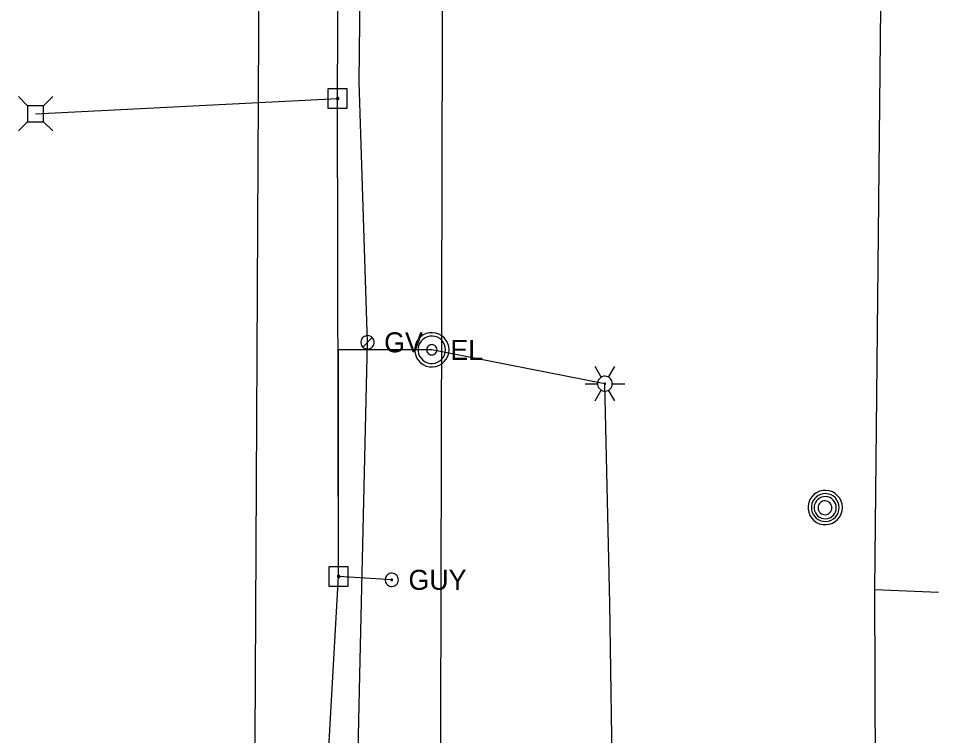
# Model space of a CAD drawing. Extents: x 596028 to 606371, y 330010 to 403088.
# Drawn here: x 601988 to 602165, y 366967.8 to 367105.7 of the extents above; entities that cross this region are included whole.
import ezdxf

# ---------------------------------------------------------------- set-up
doc = ezdxf.new("R2010")
doc.units = 0
for name, color, linetype in [('E_LTG', 7, 'Continuous'), ('E_LTG_CID', 7, 'Continuous'), ('E_UTL_AG_Bold', 7, 'Continuous'), ('E_UTL_E', 7, 'Continuous'), ('E_UTL_E_UG', 7, 'Continuous'), ('E_UTL_EGuyPole', 7, 'Continuous'), ('E_UTL_EGuyWire', 7, 'Continuous'), ('E_UTL_EPowerPole', 7, 'Continuous'), ('E_UTL_G', 7, 'Continuous'), ('E_UTL_G_UG', 7, 'Continuous'), ('E_UTL_MH', 7, 'Continuous'), ('E_UTL_Overhead', 7, 'Continuous'), ('E_UTL_T_UG', 7, 'Continuous'), ('E_UTL_W_UG', 7, 'Continuous')]:
    doc.layers.add(name, color=color, linetype=linetype)

msp = doc.modelspace()

# ---------------------------------------------------------------- linework, layer by layer
at = {"layer": 'E_LTG'}
for points in [[(602100.12, 367036.71), (602098.93, 367038.77)], [(602101.55, 367036.71), (602102.74, 367038.77)], [(602102.26, 367035.47), (602102.24, 367035.74), (602102.16, 367036), (602102.03, 367036.24), (602101.87, 367036.46), (602101.66, 367036.64), (602101.43, 367036.77), (602101.17, 367036.86), (602100.9, 367036.9), (602100.63, 367036.89), (602100.37, 367036.82), (602100.12, 367036.71), (602099.9, 367036.55), (602099.71, 367036.36), (602099.56, 367036.13), (602099.46, 367035.87), (602099.41, 367035.61), (602099.41, 367035.34), (602099.46, 367035.07), (602099.56, 367034.82), (602099.71, 367034.59), (602099.9, 367034.39), (602100.12, 367034.23), (602100.37, 367034.12), (602100.63, 367034.06), (602100.9, 367034.04), (602101.17, 367034.08), (602101.43, 367034.17), (602101.66, 367034.31), (602101.87, 367034.49), (602102.03, 367034.7), (602102.16, 367034.94), (602102.24, 367035.2), (602102.26, 367035.47)], [(602102.26, 367035.47), (602102.24, 367035.74), (602102.16, 367036), (602102.03, 367036.24), (602101.87, 367036.46), (602101.66, 367036.64), (602101.43, 367036.77), (602101.17, 367036.86), (602100.9, 367036.9), (602100.63, 367036.89), (602100.37, 367036.82), (602100.12, 367036.71), (602099.9, 367036.55), (602099.71, 367036.36), (602099.56, 367036.13), (602099.46, 367035.87), (602099.41, 367035.61), (602099.41, 367035.34), (602099.46, 367035.07), (602099.56, 367034.82), (602099.71, 367034.59), (602099.9, 367034.39), (602100.12, 367034.23), (602100.37, 367034.12), (602100.63, 367034.06), (602100.9, 367034.04), (602101.17, 367034.08), (602101.43, 367034.17), (602101.66, 367034.31), (602101.87, 367034.49), (602102.03, 367034.7), (602102.16, 367034.94), (602102.24, 367035.2), (602102.26, 367035.47)], [(602102.26, 367035.47), (602102.24, 367035.74), (602102.16, 367036), (602102.03, 367036.24), (602101.87, 367036.46), (602101.66, 367036.64), (602101.43, 367036.77), (602101.17, 367036.86), (602100.9, 367036.9), (602100.63, 367036.89), (602100.37, 367036.82), (602100.12, 367036.71), (602099.9, 367036.55), (602099.71, 367036.36), (602099.56, 367036.13), (602099.46, 367035.87), (602099.41, 367035.61), (602099.41, 367035.34), (602099.46, 367035.07), (602099.56, 367034.82), (602099.71, 367034.59), (602099.9, 367034.39), (602100.12, 367034.23), (602100.37, 367034.12), (602100.63, 367034.06), (602100.9, 367034.04), (602101.17, 367034.08), (602101.43, 367034.17), (602101.66, 367034.31), (602101.87, 367034.49), (602102.03, 367034.7), (602102.16, 367034.94), (602102.24, 367035.2), (602102.26, 367035.47)], [(602097.02, 367035.47), (602099.4, 367035.47)], [(602100.95, 367035.47), (602100.95, 367035.49), (602100.94, 367035.52), (602100.93, 367035.54), (602100.92, 367035.55), (602100.9, 367035.57), (602100.88, 367035.58), (602100.86, 367035.59), (602100.84, 367035.59), (602100.82, 367035.59), (602100.79, 367035.58), (602100.77, 367035.58), (602100.75, 367035.56), (602100.74, 367035.55), (602100.73, 367035.53), (602100.72, 367035.51), (602100.71, 367035.48), (602100.71, 367035.46), (602100.72, 367035.44), (602100.73, 367035.42), (602100.74, 367035.4), (602100.75, 367035.38), (602100.77, 367035.37), (602100.79, 367035.36), (602100.82, 367035.35), (602100.84, 367035.35), (602100.86, 367035.36), (602100.88, 367035.36), (602100.9, 367035.37), (602100.92, 367035.39), (602100.93, 367035.41), (602100.94, 367035.43), (602100.95, 367035.45), (602100.95, 367035.47)], [(602102.26, 367035.47), (602104.64, 367035.47)], [(602098.93, 367032.17), (602100.12, 367034.23)], [(602102.74, 367032.17), (602101.55, 367034.23)]]:
    msp.add_lwpolyline(points, dxfattribs=at)
at = {"layer": 'E_LTG_CID'}
for points in [[(602100.83, 367035.47), (602067.55, 367041.99), (602049.62, 367041.99)], [(602106.94, 366733.47), (602108.54, 366802.8), (602110.26, 366838.58), (602108.1, 366883.35), (602099.65, 366936), (602102.58, 366941.91), (602101.81, 366993.15), (602100.83, 367035.47)]]:
    msp.add_lwpolyline(points, dxfattribs=at)
at = {"layer": 'E_UTL_AG_Bold'}
for points in [[(601989.78, 367088.95), (601988.02, 367090.7)], [(601992.87, 367088.95), (601994.62, 367090.7)], [(601992.87, 367088.95), (601989.78, 367088.95)], [(601989.78, 367088.95), (601989.78, 367085.85)], [(601992.87, 367085.85), (601992.87, 367088.95)], [(601989.78, 367085.85), (601988.02, 367084.1)], [(601989.78, 367085.85), (601992.87, 367085.85)], [(601992.87, 367085.85), (601994.62, 367084.1)]]:
    msp.add_lwpolyline(points, dxfattribs=at)
at = {"layer": 'E_UTL_E'}
for points in [[(602070.85, 367041.99), (602070.79, 367042.61), (602070.61, 367043.21), (602070.32, 367043.77), (602069.94, 367044.26), (602069.46, 367044.68), (602068.92, 367044.99), (602068.33, 367045.19), (602067.7, 367045.28), (602067.08, 367045.25), (602066.47, 367045.11), (602065.9, 367044.84), (602065.39, 367044.48), (602064.95, 367044.03), (602064.61, 367043.5), (602064.38, 367042.92), (602064.26, 367042.3), (602064.26, 367041.67), (602064.38, 367041.06), (602064.61, 367040.47), (602064.95, 367039.95), (602065.39, 367039.49), (602065.9, 367039.13), (602066.47, 367038.87), (602067.08, 367038.72), (602067.7, 367038.69), (602068.33, 367038.78), (602068.92, 367038.99), (602069.46, 367039.3), (602069.94, 367039.71), (602070.32, 367040.2), (602070.61, 367040.76), (602070.79, 367041.36), (602070.85, 367041.99)], [(602070.85, 367041.99), (602070.79, 367042.61), (602070.61, 367043.21), (602070.32, 367043.77), (602069.94, 367044.26), (602069.46, 367044.68), (602068.92, 367044.99), (602068.33, 367045.19), (602067.7, 367045.28), (602067.08, 367045.25), (602066.47, 367045.11), (602065.9, 367044.84), (602065.39, 367044.48), (602064.95, 367044.03), (602064.61, 367043.5), (602064.38, 367042.92), (602064.26, 367042.3), (602064.26, 367041.67), (602064.38, 367041.06), (602064.61, 367040.47), (602064.95, 367039.95), (602065.39, 367039.49), (602065.9, 367039.13), (602066.47, 367038.87), (602067.08, 367038.72), (602067.7, 367038.69), (602068.33, 367038.78), (602068.92, 367038.99), (602069.46, 367039.3), (602069.94, 367039.71), (602070.32, 367040.2), (602070.61, 367040.76), (602070.79, 367041.36), (602070.85, 367041.99)], [(602070.19, 367041.99), (602070.14, 367042.49), (602070, 367042.97), (602069.77, 367043.41), (602069.46, 367043.81), (602069.08, 367044.14), (602068.64, 367044.39), (602068.17, 367044.55), (602067.67, 367044.62), (602067.17, 367044.6), (602066.68, 367044.48), (602066.23, 367044.27), (602065.82, 367043.98), (602065.47, 367043.62), (602065.2, 367043.2), (602065.01, 367042.73), (602064.92, 367042.24), (602064.92, 367041.74), (602065.01, 367041.24), (602065.2, 367040.78), (602065.47, 367040.36), (602065.82, 367039.99), (602066.23, 367039.7), (602066.68, 367039.49), (602067.17, 367039.37), (602067.67, 367039.35), (602068.17, 367039.42), (602068.64, 367039.59), (602069.08, 367039.84), (602069.46, 367040.17), (602069.77, 367040.56), (602070, 367041.01), (602070.14, 367041.49), (602070.19, 367041.99)], [(602070.19, 367041.99), (602070.14, 367042.49), (602070, 367042.97), (602069.77, 367043.41), (602069.46, 367043.81), (602069.08, 367044.14), (602068.64, 367044.39), (602068.17, 367044.55), (602067.67, 367044.62), (602067.17, 367044.6), (602066.68, 367044.48), (602066.23, 367044.27), (602065.82, 367043.98), (602065.47, 367043.62), (602065.2, 367043.2), (602065.01, 367042.73), (602064.92, 367042.24), (602064.92, 367041.74), (602065.01, 367041.24), (602065.2, 367040.78), (602065.47, 367040.36), (602065.82, 367039.99), (602066.23, 367039.7), (602066.68, 367039.49), (602067.17, 367039.37), (602067.67, 367039.35), (602068.17, 367039.42), (602068.64, 367039.59), (602069.08, 367039.84), (602069.46, 367040.17), (602069.77, 367040.56), (602070, 367041.01), (602070.14, 367041.49), (602070.19, 367041.99)], [(602068.54, 367041.99), (602068.52, 367042.17), (602068.47, 367042.36), (602068.38, 367042.52), (602068.26, 367042.67), (602068.12, 367042.79), (602067.96, 367042.89), (602067.78, 367042.95), (602067.59, 367042.98), (602067.41, 367042.97), (602067.22, 367042.92), (602067.05, 367042.84), (602066.9, 367042.74), (602066.77, 367042.6), (602066.67, 367042.44), (602066.6, 367042.27), (602066.56, 367042.08), (602066.56, 367041.89), (602066.6, 367041.71), (602066.67, 367041.53), (602066.77, 367041.38), (602066.9, 367041.24), (602067.05, 367041.13), (602067.22, 367041.05), (602067.41, 367041.01), (602067.59, 367041), (602067.78, 367041.02), (602067.96, 367041.09), (602068.12, 367041.18), (602068.26, 367041.3), (602068.38, 367041.45), (602068.47, 367041.62), (602068.52, 367041.8), (602068.54, 367041.99)], [(602068.54, 367041.99), (602068.52, 367042.17), (602068.47, 367042.36), (602068.38, 367042.52), (602068.26, 367042.67), (602068.12, 367042.79), (602067.96, 367042.89), (602067.78, 367042.95), (602067.59, 367042.98), (602067.41, 367042.97), (602067.22, 367042.92), (602067.05, 367042.84), (602066.9, 367042.74), (602066.77, 367042.6), (602066.67, 367042.44), (602066.6, 367042.27), (602066.56, 367042.08), (602066.56, 367041.89), (602066.6, 367041.71), (602066.67, 367041.53), (602066.77, 367041.38), (602066.9, 367041.24), (602067.05, 367041.13), (602067.22, 367041.05), (602067.41, 367041.01), (602067.59, 367041), (602067.78, 367041.02), (602067.96, 367041.09), (602068.12, 367041.18), (602068.26, 367041.3), (602068.38, 367041.45), (602068.47, 367041.62), (602068.52, 367041.8), (602068.54, 367041.99)]]:
    msp.add_lwpolyline(points, dxfattribs=at)
at = {"layer": 'E_UTL_E_UG'}
for points in [[(602032.25, 366719.18), (602035.53, 367350.58)], [(601991.32, 367087.4), (602049.43, 367090.32)]]:
    msp.add_lwpolyline(points, dxfattribs=at)
at = {"layer": 'E_UTL_EGuyPole'}
msp.add_line((602059.84, 366997.73), (602049.62, 366998.37), dxfattribs=at)
at = {"layer": 'E_UTL_EGuyWire'}
for points in [[(602061.12, 366997.73), (602061.1, 366997.98), (602061.03, 366998.21), (602060.92, 366998.43), (602060.77, 366998.62), (602060.58, 366998.78), (602060.37, 366998.9), (602060.14, 366998.98), (602059.9, 366999.02), (602059.65, 366999), (602059.42, 366998.95), (602059.2, 366998.85), (602059, 366998.7), (602058.83, 366998.53), (602058.7, 366998.32), (602058.61, 366998.1), (602058.56, 366997.86), (602058.56, 366997.61), (602058.61, 366997.37), (602058.7, 366997.15), (602058.83, 366996.94), (602059, 366996.76), (602059.2, 366996.62), (602059.42, 366996.52), (602059.65, 366996.46), (602059.9, 366996.45), (602060.14, 366996.49), (602060.37, 366996.57), (602060.58, 366996.69), (602060.77, 366996.85), (602060.92, 366997.04), (602061.03, 366997.26), (602061.1, 366997.49), (602061.12, 366997.73)], [(602060, 366997.73), (602059.99, 366997.76), (602059.99, 366997.79), (602059.97, 366997.82), (602059.95, 366997.84), (602059.93, 366997.86), (602059.9, 366997.88), (602059.87, 366997.89), (602059.84, 366997.89), (602059.81, 366997.89), (602059.78, 366997.89), (602059.76, 366997.87), (602059.73, 366997.86), (602059.71, 366997.83), (602059.69, 366997.81), (602059.68, 366997.78), (602059.68, 366997.75), (602059.68, 366997.72), (602059.68, 366997.69), (602059.69, 366997.66), (602059.71, 366997.63), (602059.73, 366997.61), (602059.76, 366997.6), (602059.78, 366997.58), (602059.81, 366997.58), (602059.84, 366997.57), (602059.87, 366997.58), (602059.9, 366997.59), (602059.93, 366997.6), (602059.95, 366997.62), (602059.97, 366997.65), (602059.99, 366997.67), (602059.99, 366997.7), (602060, 366997.73)]]:
    msp.add_lwpolyline(points, dxfattribs=at)
at = {"layer": 'E_UTL_EPowerPole'}
for points in [[(602049.4, 367092.17), (602049.4, 367095.08)], [(602051.25, 367092.17), (602047.56, 367092.17)], [(602047.56, 367092.17), (602047.56, 367088.48)], [(602051.25, 367088.48), (602051.25, 367092.17)], [(602049.67, 367090.32), (602049.67, 367090.37), (602049.66, 367090.41), (602049.63, 367090.45), (602049.61, 367090.49), (602049.57, 367090.52), (602049.53, 367090.54), (602049.49, 367090.56), (602049.45, 367090.56), (602049.4, 367090.56), (602049.36, 367090.55), (602049.31, 367090.53), (602049.28, 367090.5), (602049.25, 367090.47), (602049.22, 367090.43), (602049.21, 367090.39), (602049.2, 367090.35), (602049.2, 367090.3), (602049.21, 367090.26), (602049.22, 367090.22), (602049.25, 367090.18), (602049.28, 367090.14), (602049.31, 367090.12), (602049.36, 367090.1), (602049.4, 367090.09), (602049.45, 367090.09), (602049.49, 367090.09), (602049.53, 367090.11), (602049.57, 367090.13), (602049.61, 367090.16), (602049.63, 367090.2), (602049.66, 367090.24), (602049.67, 367090.28), (602049.67, 367090.32)], [(602047.56, 367088.48), (602051.25, 367088.48)], [(602049.59, 367000.21), (602049.59, 367003.12)], [(602051.43, 367000.21), (602047.75, 367000.21)], [(602047.75, 367000.21), (602047.75, 366996.52)], [(602051.43, 366996.52), (602051.43, 367000.21)], [(602049.86, 366998.37), (602049.86, 366998.41), (602049.84, 366998.46), (602049.82, 366998.5), (602049.79, 366998.53), (602049.76, 366998.56), (602049.72, 366998.58), (602049.68, 366998.6), (602049.63, 366998.61), (602049.59, 366998.6), (602049.54, 366998.59), (602049.5, 366998.57), (602049.46, 366998.55), (602049.43, 366998.52), (602049.41, 366998.48), (602049.39, 366998.44), (602049.38, 366998.39), (602049.38, 366998.35), (602049.39, 366998.3), (602049.41, 366998.26), (602049.43, 366998.22), (602049.46, 366998.19), (602049.5, 366998.16), (602049.54, 366998.14), (602049.59, 366998.13), (602049.63, 366998.13), (602049.68, 366998.14), (602049.72, 366998.15), (602049.76, 366998.17), (602049.79, 366998.2), (602049.82, 366998.24), (602049.84, 366998.28), (602049.86, 366998.32), (602049.86, 366998.37)], [(602047.75, 366996.52), (602051.43, 366996.52)]]:
    msp.add_lwpolyline(points, dxfattribs=at)
at = {"layer": 'E_UTL_G'}
for points in [[(602056.46, 367043.43), (602056.44, 367043.67), (602056.37, 367043.9), (602056.26, 367044.12), (602056.1, 367044.31), (602055.92, 367044.47), (602055.71, 367044.59), (602055.48, 367044.67), (602055.24, 367044.71), (602054.99, 367044.7), (602054.76, 367044.64), (602054.53, 367044.54), (602054.34, 367044.4), (602054.17, 367044.22), (602054.04, 367044.01), (602053.94, 367043.79), (602053.9, 367043.55), (602053.9, 367043.3), (602053.94, 367043.06), (602054.04, 367042.84), (602054.17, 367042.63), (602054.34, 367042.46), (602054.53, 367042.31), (602054.76, 367042.21), (602054.99, 367042.16), (602055.24, 367042.14), (602055.48, 367042.18), (602055.71, 367042.26), (602055.92, 367042.38), (602056.1, 367042.54), (602056.26, 367042.73), (602056.37, 367042.95), (602056.44, 367043.18), (602056.46, 367043.43)], [(602054.27, 367042.52), (602056.08, 367044.33)]]:
    msp.add_lwpolyline(points, dxfattribs=at)
at = {"layer": 'E_UTL_G_UG'}
msp.add_lwpolyline([(602046.01, 366200.58), (602046.01, 366282.7), (602045.54, 366387.99), (602045.96, 366389.51), (602045.77, 366390.53), (602052.82, 366624.36), (602050.66, 366701.22), (602045.29, 366779.54), (602046.56, 366881.06), (602052.42, 366921.19), (602053.73, 366982.25), (602055.18, 367043.43), (602053.55, 367093.49), (602053.9, 367122.54), (602054.87, 367280.44), (602053.2, 367496.96), (602053, 367506.48), (602052.89, 367513.19), (602051.45, 367543.08), (602052.16, 367569.32), (602053.31, 367634.59)], dxfattribs=at)
at = {"layer": 'E_UTL_MH'}
for points in [[(602146.51, 367011.65), (602146.45, 367012.27), (602146.28, 367012.87), (602145.99, 367013.43), (602145.6, 367013.92), (602145.13, 367014.33), (602144.58, 367014.65), (602143.99, 367014.85), (602143.37, 367014.94), (602142.74, 367014.91), (602142.13, 367014.76), (602141.56, 367014.5), (602141.05, 367014.14), (602140.62, 367013.69), (602140.28, 367013.16), (602140.05, 367012.58), (602139.93, 367011.96), (602139.93, 367011.33), (602140.05, 367010.72), (602140.28, 367010.13), (602140.62, 367009.61), (602141.05, 367009.15), (602141.56, 367008.79), (602142.13, 367008.53), (602142.74, 367008.38), (602143.37, 367008.35), (602143.99, 367008.44), (602144.58, 367008.64), (602145.13, 367008.96), (602145.6, 367009.37), (602145.99, 367009.86), (602146.28, 367010.42), (602146.45, 367011.02), (602146.51, 367011.65)], [(602145.9, 367011.64), (602145.85, 367012.15), (602145.7, 367012.64), (602145.47, 367013.09), (602145.16, 367013.49), (602144.77, 367013.82), (602144.33, 367014.08), (602143.85, 367014.24), (602143.35, 367014.32), (602142.84, 367014.29), (602142.34, 367014.17), (602141.88, 367013.96), (602141.47, 367013.66), (602141.12, 367013.3), (602140.84, 367012.87), (602140.65, 367012.4), (602140.55, 367011.9), (602140.55, 367011.39), (602140.65, 367010.89), (602140.84, 367010.42), (602141.12, 367009.99), (602141.47, 367009.62), (602141.88, 367009.32), (602142.34, 367009.11), (602142.84, 367008.99), (602143.35, 367008.97), (602143.85, 367009.04), (602144.33, 367009.21), (602144.77, 367009.46), (602145.16, 367009.79), (602145.47, 367010.19), (602145.7, 367010.65), (602145.85, 367011.14), (602145.9, 367011.64)], [(602145.33, 367011.61), (602145.29, 367012.02), (602145.18, 367012.4), (602144.99, 367012.76), (602144.74, 367013.08), (602144.44, 367013.35), (602144.09, 367013.55), (602143.71, 367013.68), (602143.31, 367013.74), (602142.9, 367013.72), (602142.51, 367013.63), (602142.14, 367013.46), (602141.81, 367013.22), (602141.53, 367012.93), (602141.31, 367012.59), (602141.16, 367012.21), (602141.08, 367011.82), (602141.08, 367011.41), (602141.16, 367011.01), (602141.31, 367010.64), (602141.53, 367010.3), (602141.81, 367010), (602142.14, 367009.77), (602142.51, 367009.6), (602142.9, 367009.51), (602143.31, 367009.49), (602143.71, 367009.54), (602144.09, 367009.68), (602144.44, 367009.88), (602144.74, 367010.14), (602144.99, 367010.46), (602145.18, 367010.82), (602145.29, 367011.21), (602145.33, 367011.61)], [(602144.48, 367011.6), (602144.45, 367011.85), (602144.38, 367012.09), (602144.27, 367012.32), (602144.11, 367012.52), (602143.92, 367012.68), (602143.7, 367012.81), (602143.46, 367012.89), (602143.21, 367012.93), (602142.96, 367012.92), (602142.71, 367012.86), (602142.48, 367012.75), (602142.27, 367012.6), (602142.1, 367012.42), (602141.96, 367012.21), (602141.87, 367011.97), (602141.82, 367011.72), (602141.82, 367011.47), (602141.87, 367011.22), (602141.96, 367010.99), (602142.1, 367010.77), (602142.27, 367010.59), (602142.48, 367010.44), (602142.71, 367010.34), (602142.96, 367010.28), (602143.21, 367010.27), (602143.46, 367010.3), (602143.7, 367010.39), (602143.92, 367010.51), (602144.11, 367010.68), (602144.27, 367010.88), (602144.38, 367011.1), (602144.45, 367011.35), (602144.48, 367011.6)]]:
    msp.add_lwpolyline(points, dxfattribs=at)
at = {"layer": 'E_UTL_Overhead'}
for points in [[(602049.62, 366998.37), (602049.43, 367090.32), (602050.33, 367289.54), (602050.21, 367450.04), (602046.65, 367600.38), (602051.29, 367697.52)], [(602030.41, 365117.16), (602031.91, 365287.51), (602032.13, 365415.23), (602033.07, 365577.35), (602034.21, 365759.49), (602035.29, 365915.56), (602036.2, 366067.33), (602038.64, 366261.44), (602038.14, 366378.17), (602037.53, 366468.16), (602038.3, 366629.6), (602038.45, 366764.67), (602038.7, 366805.21), (602049.62, 366998.37), (602049.62, 367041.99)]]:
    msp.add_lwpolyline(points, dxfattribs=at)
at = {"layer": 'E_UTL_T_UG'}
msp.add_lwpolyline([(602055.22, 366383.84), (602054.27, 366414.31), (602053.32, 366441.83), (602043.24, 366486.36), (602043.21, 366537.13), (602045.25, 366623.56), (602047.99, 366738.64), (602064.05, 366766.75), (602068.93, 366835.49), (602069.67, 367130.08), (602069.7, 367272.17), (602071.11, 367342.07), (602053.71, 367377.8), (602052.83, 367414.49), (602055, 367446.35), (602068.5, 367451.94), (602069.83, 367467.28), (602072.57, 367538.65)], dxfattribs=at)
at = {"layer": 'E_UTL_W_UG'}
for points in [[(602151.86, 366576.38), (602150.96, 366583.78), (602150.81, 366587.96), (602152.2, 366678.98), (602152.17, 366740.45), (602153.93, 366779.99), (602152.63, 366804.98), (602153.23, 366871.34), (602152.75, 366995.85), (602154.04, 367120.41), (602154.82, 367274.91), (602154.85, 367280.06), (602155.51, 367346.25), (602155.3, 367427.76), (602153.59, 367525.35), (602155.62, 367569.03), (602154.98, 367573.69), (602152.27, 367596.21), (602153.25, 367736.28)], [(602152.75, 366995.85), (602165.02, 366995.35)]]:
    msp.add_lwpolyline(points, dxfattribs=at)

# ---------------------------------------------------------------- texts
at = {"layer": 'E_UTL_E'}
msp.add_text('EL', height=3.849, dxfattribs=at).set_placement((602071.11, 367040.04))
msp.add_text('EL', height=3.849, dxfattribs=at).set_placement((602071.11, 367040.04))
at = {"layer": 'E_UTL_EGuyWire'}
msp.add_text('GUY', height=3.85, dxfattribs=at).set_placement((602063.05, 366995.81))
at = {"layer": 'E_UTL_G'}
msp.add_text('GV', height=3.85, dxfattribs=at).set_placement((602058.38, 367041.5))

doc.saveas('drawing.dxf')
